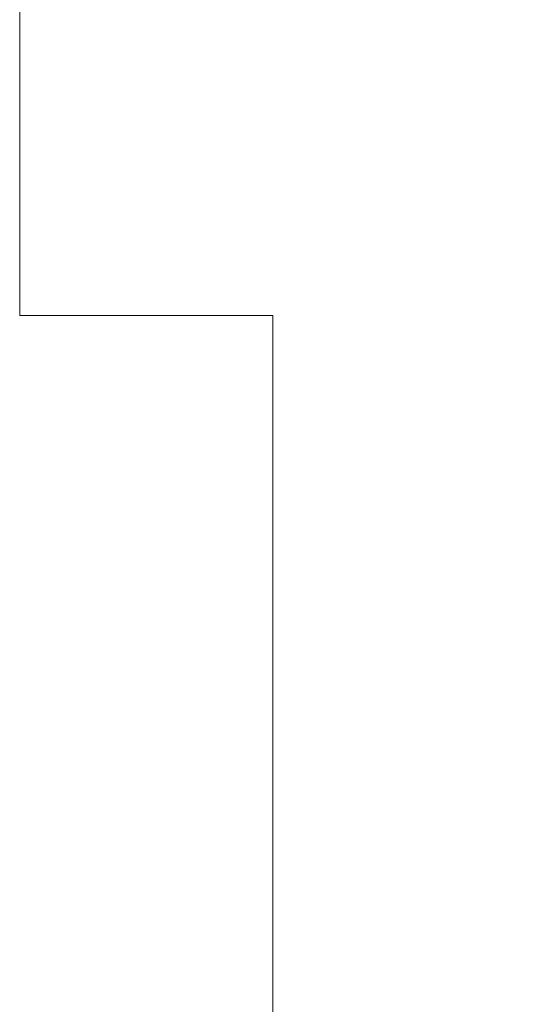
# Model space of a CAD drawing. Header units: millimetres. Extents: x -811 to 1340, y -192 to 870.
# Tile 509 of 656: x 669 to 675, y 241 to 252. Entities that reach past the tile are written whole.
import ezdxf

# ---------------------------------------------------------------- set-up
doc = ezdxf.new("R2010")
doc.units = ezdxf.units.MM
doc.header["$MEASUREMENT"] = 0
doc.layers.add('layer 1', color=7, linetype='Continuous')

msp = doc.modelspace()

# ---------------------------------------------------------------- linework, layer by layer
at = {"layer": 'layer 1', "color": 250, "lineweight": 9}
msp.add_open_spline([(728.8618, 229.1878), (728.8618, 229.1878), (728.8618, 214.0378), (728.8618, 214.0378), (728.8618, 214.0378), (728.8618, 214.0378), (708.8618, 214.0378), (708.8618, 214.0378), (708.8618, 214.0378), (708.8618, 214.0378), (708.8618, 217.0378), (708.8618, 217.0378), (708.8618, 217.0378), (708.8618, 217.0378), (688.8618, 217.0378), (688.8618, 217.0378), (688.8618, 217.0378), (688.8618, 217.0378), (688.8618, 214.0378), (688.8618, 214.0378), (688.8618, 214.0378), (688.8618, 214.0378), (668.8618, 214.0378), (668.8618, 214.0378), (668.8618, 214.0378), (668.8618, 214.0378), (668.8618, 229.1878), (668.8618, 229.1878), (668.8618, 229.1878), (668.8618, 229.1878), (671.8618, 229.1878), (671.8618, 229.1878), (671.8618, 229.1878), (671.8618, 229.1878), (671.8618, 248.8878), (671.8618, 248.8878), (671.8618, 248.8878), (671.8618, 248.8878), (668.8618, 248.8878), (668.8618, 248.8878), (668.8618, 248.8878), (668.8618, 248.8878), (668.8618, 264.0378), (668.8618, 264.0378), (668.8618, 264.0378), (668.8618, 264.0378), (688.8617, 264.0378), (688.8617, 264.0378), (688.8617, 264.0378), (688.8617, 258.5159), (693.3399, 254.0378), (698.8617, 254.0378), (698.8617, 254.0378), (704.3835, 254.0378), (708.8617, 258.5159), (708.8617, 264.0378), (708.8617, 264.0378), (708.8617, 264.0378), (728.8618, 264.0378), (728.8618, 264.0378), (728.8618, 264.0378), (728.8618, 264.0378), (728.8618, 248.8878), (728.8618, 248.8878), (728.8618, 248.8878), (728.8618, 248.8878), (725.8618, 248.8878), (725.8618, 248.8878), (725.8618, 248.8878), (725.8618, 248.8878), (725.8618, 229.1878), (725.8618, 229.1878), (725.8618, 229.1878), (725.8618, 229.1878), (728.8618, 229.1878), (728.8618, 229.1878)], degree=3, knots=[0, 0, 0, 0, 0.05, 0.05, 0.05, 0.05, 0.1, 0.1, 0.1, 0.1, 0.15, 0.15, 0.15, 0.15, 0.2, 0.2, 0.2, 0.2, 0.25, 0.25, 0.25, 0.25, 0.3, 0.3, 0.3, 0.3, 0.35, 0.35, 0.35, 0.35, 0.4, 0.4, 0.4, 0.4, 0.45, 0.45, 0.45, 0.45, 0.5, 0.5, 0.5, 0.5, 0.55, 0.55, 0.55, 0.55, 0.6, 0.6, 0.6, 0.6, 0.65, 0.65, 0.65, 0.65, 0.7, 0.7, 0.7, 0.7, 0.75, 0.75, 0.75, 0.75, 0.8, 0.8, 0.8, 0.8, 0.85, 0.85, 0.85, 0.85, 0.9, 0.9, 0.9, 0.9, 1, 1, 1, 1], dxfattribs=at)

doc.saveas('drawing.dxf')
